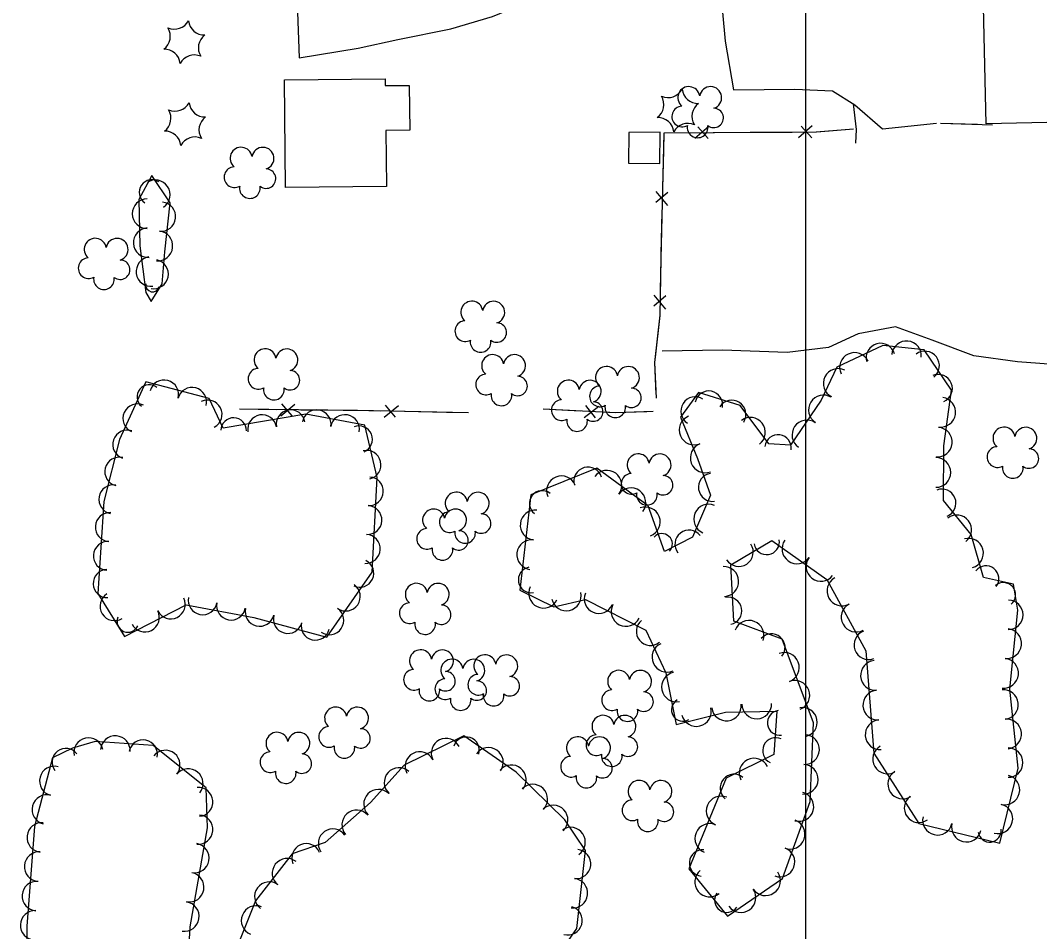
# Model space of a CAD drawing. Extents: x 591954 to 597000, y 198576 to 213500.
# Drawn here: x 594288.8 to 594562.9, y 207051.9 to 207296.9 of the extents above; entities that cross this region are included whole.
import ezdxf

# ---------------------------------------------------------------- set-up
doc = ezdxf.new("R2010")
doc.units = 0
for name, color, linetype in [('Level 10', 7, 'Continuous'), ('Level 12', 7, 'Continuous'), ('Level 15', 7, 'Continuous'), ('Level 17', 7, 'Continuous'), ('Level 18', 7, 'Continuous')]:
    doc.layers.add(name, color=color, linetype=linetype)

msp = doc.modelspace()

# ---------------------------------------------------------------- linework, layer by layer
at = {"layer": 'Level 10'}
msp.add_line((594500, 206500), (594500, 208000), dxfattribs=at)
at = {"layer": 'Level 12'}
for points in [[(594548.5, 207269.13), (594546.68, 207351.91), (594587.54, 207352.8), (594589.35, 207270.02), (594548.5, 207269.13)], [(594387.31, 207252.28), (594360.15, 207251.96), (594359.8, 207280.92), (594386.89, 207281.25), (594386.91, 207279.39), (594393.37, 207279.46), (594393.52, 207267.42), (594387.13, 207267.35), (594387.31, 207252.28)]]:
    msp.add_lwpolyline(points, dxfattribs=at)
at = {"layer": 'Level 15'}
for p, q in [((594473.91, 207268.43), (594470.21, 207265.17)), ((594473.76, 207265.19), (594470.95, 207268.35)), ((594501.77, 207268.58), (594498.07, 207265.32)), ((594501.62, 207265.34), (594498.81, 207268.5)), ((594462.94, 207250.67), (594459.7, 207247.95)), ((594459.71, 207250.92), (594462.86, 207247.12)), ((594459.13, 207223.05), (594462.32, 207219.28)), ((594462.37, 207222.83), (594459.16, 207220.08)), ((594358.82, 207190.57), (594362.58, 207193.76)), ((594359.03, 207193.8), (594361.79, 207190.6)), ((594386.67, 207190.19), (594390.45, 207193.35)), ((594386.9, 207193.42), (594389.63, 207190.2)), ((594440.44, 207190.17), (594444.33, 207193.21)), ((594440.78, 207193.4), (594443.4, 207190.08))]:
    msp.add_line(p, q, dxfattribs=at)
for points in [[(594536.24, 207269.31), (594550.22, 207268.87)], [(594536.24, 207269.31), (594546.19, 207269)], [(594512.86, 207267.71), (594502.78, 207266.85), (594461.82, 207266.63), (594461.02, 207232.91), (594460.79, 207217.68), (594459.36, 207204.9), (594459.75, 207195.36)], [(594468.5, 207266.66), (594461.82, 207266.63), (594461.71, 207261.99)], [(594485.04, 207266.75), (594475.08, 207266.7)], [(594496.36, 207266.81), (594485.04, 207266.75)], [(594512.86, 207267.71), (594502.94, 207266.86)], [(594461.71, 207261.99), (594461.47, 207252.04)], [(594461.32, 207245.46), (594461.05, 207234.14)], [(594461.05, 207234.14), (594461.02, 207232.91), (594460.89, 207224.18)], [(594460.78, 207217.6), (594459.52, 207206.35)], [(594459.52, 207206.35), (594459.36, 207204.9), (594459.71, 207196.41)], [(594347.73, 207192.43), (594379.45, 207192.07), (594409.3, 207191.48)], [(594347.73, 207192.43), (594357.68, 207192.32)], [(594364.27, 207192.24), (594375.58, 207192.11)], [(594375.58, 207192.11), (594379.45, 207192.07), (594385.54, 207191.95)], [(594429.43, 207192.51), (594448.75, 207191.47), (594458.95, 207191.82)], [(594429.43, 207192.51), (594439.37, 207191.97)], [(594392.12, 207191.82), (594403.44, 207191.59)], [(594403.44, 207191.59), (594409.3, 207191.48)], [(594445.95, 207191.62), (594448.75, 207191.47), (594457.26, 207191.76)], [(594457.26, 207191.76), (594458.95, 207191.82)]]:
    msp.add_lwpolyline(points, dxfattribs=at)
at = {"layer": 'Level 17'}
for points in [[(594401.85, 207313), (594401.47, 207307.54), (594397.27, 207304.11), (594383.43, 207301.76), (594372.44, 207300.21), (594363.35, 207299.16), (594363.82, 207286.88), (594379.63, 207289.49), (594390.27, 207291.76), (594404.6, 207294.69), (594415.73, 207297.96), (594424.56, 207301.57), (594436.62, 207307.91), (594447.03, 207314.45), (594455.53, 207320.01), (594462.9, 207325.24), (594467.69, 207328.84), (594479.57, 207338.27), (594487.24, 207345.25)], [(594487.24, 207345.25), (594490.45, 207342.06), (594494.23, 207337.26), (594498.72, 207328.6), (594502.92, 207319.41), (594487.31, 207318.4), (594476.66, 207315.65), (594476.89, 207307.05), (594478.32, 207291.33), (594480.61, 207278.25), (594497.09, 207278.48), (594507.17, 207278.02), (594513.23, 207274.19), (594520.64, 207267.82), (594535.16, 207269.33)], [(594512.77, 207274.48), (594513.56, 207267.64), (594513.42, 207263.9)], [(594645.31, 207269.58), (594644.9, 207245.88), (594630.76, 207243.54), (594625.08, 207240.31), (594623.43, 207205.54), (594608.55, 207204.93), (594590.28, 207204.14), (594572.5, 207203.93), (594556.93, 207205.11), (594545.16, 207206.7), (594533.96, 207210.9), (594524.17, 207214.54), (594514.07, 207212.68), (594506.13, 207208.94), (594495.03, 207207.63), (594477.61, 207208.24), (594461.36, 207208.02)], [(594452.41, 207266.8), (594452.33, 207258.56), (594460.78, 207258.48), (594460.86, 207266.84), (594452.41, 207266.8)]]:
    msp.add_lwpolyline(points, dxfattribs=at)
at = {"layer": 'Level 18'}
for points in [[(594329.1, 207247.84), (594324.14, 207255.19), (594320.71, 207248.75), (594320.9, 207236.3), (594322.59, 207223.75), (594323.97, 207221.32), (594326.95, 207226.06), (594327.7, 207234.71), (594329.1, 207247.84)], [(594554.85, 207117.08), (594557.03, 207138.3), (594555.85, 207145.32), (594547.83, 207147.07), (594544.5, 207158.68), (594537.04, 207167.78), (594537.15, 207182.48), (594539.24, 207197.51), (594531.81, 207208.36), (594520.74, 207209.46), (594508.39, 207203.69), (594504.18, 207194.76), (594495.94, 207182.74), (594490.11, 207183.07), (594482.33, 207193.34), (594471.17, 207196.89), (594466.29, 207190.19), (594470.91, 207179.15), (594474.38, 207169.29), (594469.54, 207157.92), (594462.01, 207154.07), (594457.65, 207166.39), (594443.79, 207176.52), (594426.05, 207169.31), (594423.1, 207143.67), (594432.26, 207139.22), (594440.81, 207141.19), (594457.03, 207132.9), (594462.35, 207121.49), (594465.18, 207107.56), (594478.42, 207110.86), (594492.19, 207111.13), (594491.44, 207099.46), (594478.62, 207093.12), (594468.57, 207068.75), (594479, 207055.99), (594493.74, 207066.16), (594501.17, 207086.83), (594502.07, 207108.06), (594493.65, 207130.48), (594480.65, 207135.35), (594479.82, 207150.53), (594490.89, 207157.02), (594505.68, 207146.53), (594516.13, 207127.35), (594518.29, 207099.88), (594530.38, 207080.91), (594552.21, 207075.65), (594557.1, 207095.8), (594554.85, 207117.08)], [(594384.8, 207174.01), (594381.41, 207188.09), (594365.56, 207191.04), (594343.34, 207187.26), (594339.58, 207195.22), (594322.52, 207199.74), (594315.5, 207184.26), (594311.28, 207167.51), (594309.63, 207142.79), (594316.81, 207131.24), (594333.4, 207139.75), (594351.56, 207136.33), (594371.2, 207131.02), (594383.37, 207148.58), (594384.8, 207174.01)], [(594440.74, 207073.72), (594435.26, 207081.97), (594422.14, 207094.77), (594408.05, 207104.56), (594392.06, 207096.62), (594382.92, 207086.6), (594370.73, 207075.81), (594361.93, 207072.79), (594352.06, 207060.1), (594342.96, 207037.47)], [(594333.62, 207036.91), (594334.44, 207053.12), (594339.16, 207079.78), (594338.73, 207090.53), (594324.55, 207101.95), (594308.92, 207103), (594302.82, 207101.22), (594297.41, 207098.61), (594292.59, 207080.13), (594290.55, 207053.31), (594290.49, 207033)], [(594422.82, 207030.33), (594438.45, 207052.74), (594440.74, 207073.72)]]:
    msp.add_lwpolyline(points, dxfattribs=at)
for centre, radius, start, end in [((594330.23, 207298.89), 4.3, 246.1113, 331.8762), ((594338.29, 207297.32), 4.3, 186.1113, 271.8762), ((594324.83, 207292.69), 4.3, 306.1113, 31.8762), ((594340.97, 207289.55), 4.3, 126.1113, 211.8762), ((594327.51, 207284.91), 4.3, 6.1113, 91.8762), ((594335.58, 207283.35), 4.3, 66.1113, 151.8762), ((594462.96, 207280.49), 4.3, 246.1113, 331.8762), ((594468.57, 207276.17), 2.97, 9.3237, 230.5575), ((594471.03, 207278.92), 4.3, 186.1113, 271.8762), ((594474.42, 207276.15), 2.97, 286.9745, 169.9477), ((594330.4, 207276.83), 4.3, 246.1113, 331.8762), ((594338.47, 207275.26), 4.3, 186.1113, 271.8762), ((594457.56, 207274.29), 4.3, 306.1113, 31.8762), ((594473.7, 207271.15), 4.3, 126.1113, 211.8762), ((594325, 207270.63), 4.3, 306.1113, 31.8762), ((594466.79, 207271.1), 2.78, 92.2946, 300.0675), ((594475.27, 207270.7), 2.61, 231.6797, 89.6123), ((594341.14, 207267.49), 4.3, 126.1113, 211.8762), ((594460.24, 207266.51), 4.3, 6.1113, 91.8762), ((594468.31, 207264.94), 4.3, 66.1113, 151.8762), ((594470.91, 207268.16), 2.78, 168.9716, 9.9826), ((594327.68, 207262.86), 4.3, 6.1113, 91.8762), ((594335.75, 207261.29), 4.3, 66.1113, 151.8762), ((594348.17, 207259.85), 2.97, 9.3237, 230.5575), ((594354.03, 207259.83), 2.97, 286.9745, 169.9477), ((594346.39, 207254.78), 2.78, 92.2946, 300.0675), ((594354.88, 207254.37), 2.61, 231.6797, 89.6123), ((594324.16, 207250.71), 3.38, 55.7373, 235.722), ((594325.1, 207250.04), 3.98, 304.0375, 124.0221), ((594350.52, 207251.84), 2.78, 168.9716, 9.9826), ((594322.89, 207244.95), 3.97, 90.2605, 270.2452), ((594326.64, 207244.15), 3.93, 263.9113, 83.896), ((594323.16, 207237.15), 3.97, 93.6695, 273.6542), ((594325.8, 207236.27), 3.98, 264.2842, 84.2688), ((594308.95, 207235.36), 2.97, 9.3237, 230.5575), ((594314.81, 207235.34), 2.97, 286.9745, 169.9477), ((594307.17, 207230.29), 2.78, 92.2946, 300.0675), ((594323.93, 207229.39), 3.98, 97.6609, 277.6455), ((594315.66, 207229.88), 2.61, 231.6797, 89.6123), ((594324.71, 207228.69), 3.9, 258.6833, 78.668), ((594311.3, 207227.35), 2.78, 168.9716, 9.9826), ((594324.36, 207225.75), 1.81, 168.6822, 348.6669), ((594410.22, 207218.45), 2.97, 9.3237, 230.5575), ((594416.08, 207218.43), 2.97, 286.9745, 169.9477), ((594408.45, 207213.38), 2.78, 92.2946, 300.0675), ((594416.93, 207212.98), 2.61, 231.6797, 89.6123), ((594354.62, 207205.63), 2.97, 9.3237, 230.5575), ((594360.47, 207205.61), 2.97, 286.9745, 169.9477), ((594412.57, 207210.45), 2.78, 168.9716, 9.9826), ((594520.12, 207206.23), 3.87, 15.1616, 195.1463), ((594527.1, 207206.72), 4, 354.3448, 174.3295), ((594415.82, 207204.09), 2.97, 9.3237, 230.5575), ((594421.68, 207204.07), 2.97, 286.9745, 169.9477), ((594513.12, 207203.59), 4, 25.0635, 205.0482), ((594532.03, 207204.06), 3.91, 307.3333, 127.3179), ((594352.84, 207200.56), 2.78, 92.2946, 300.0675), ((594446.44, 207200.9), 2.97, 9.3237, 230.5575), ((594452.29, 207200.88), 2.97, 286.9745, 169.9477), ((594508.71, 207199.31), 3.97, 63.6136, 243.5983), ((594327.47, 207196.33), 3.89, 345.1778, 165.1625), ((594361.33, 207200.16), 2.61, 231.6797, 89.6123), ((594414.04, 207199.01), 2.78, 92.2946, 300.0675), ((594422.53, 207198.61), 2.61, 231.6797, 89.6123), ((594436.17, 207197.2), 2.97, 9.3237, 230.5575), ((594442.02, 207197.18), 2.97, 286.9745, 169.9477), ((594535.65, 207197.95), 3.78, 292.4554, 112.4401), ((594323.45, 207195.68), 3.27, 50.1168, 230.1015), ((594334.98, 207194.34), 3.89, 345.1831, 165.1677), ((594356.97, 207197.63), 2.78, 168.9716, 9.9826), ((594444.66, 207195.82), 2.78, 92.2946, 300.0675), ((594453.15, 207195.42), 2.61, 231.6797, 89.6123), ((594339.22, 207190.99), 3.83, 297.1614, 117.1461), ((594418.17, 207196.08), 2.78, 168.9716, 9.9826), ((594434.39, 207192.13), 2.78, 92.2946, 300.0675), ((594470.29, 207191.84), 3.87, 57.5297, 237.5143), ((594473.93, 207193.54), 3.73, 348.6691, 168.6538), ((594480.1, 207190.98), 3.82, 327.3735, 147.3582), ((594504.74, 207192.18), 3.99, 58.003, 237.9877), ((594536.29, 207191.54), 4, 262.0873, 82.072), ((594320.29, 207189.89), 3.89, 65.6119, 245.5966), ((594361.5, 207188.28), 3.89, 9.6553, 189.64), ((594368.49, 207188.33), 3.87, 350.9469, 170.9316), ((594442.87, 207191.73), 2.61, 231.6797, 89.6123), ((594448.79, 207192.89), 2.78, 168.9716, 9.9826), ((594346.17, 207186.61), 3.45, 358.7133, 178.6979), ((594353.83, 207186.98), 3.89, 9.6566, 189.6413), ((594376.08, 207187.01), 3.89, 349.4681, 169.4528), ((594438.51, 207189.19), 2.78, 168.9716, 9.9826), ((594469.98, 207186.78), 4, 112.7152, 292.6998), ((594485.14, 207186.16), 4, 307.1656, 127.1503), ((594500.32, 207185.43), 4, 55.5903, 235.575), ((594317.53, 207182.88), 3.87, 71.6265, 251.6112), ((594379.88, 207184.27), 3.59, 291.9797, 111.9644), ((594535.39, 207183.5), 3.99, 265.0401, 85.0248), ((594553.32, 207184.57), 2.97, 9.3237, 230.5575), ((594559.18, 207184.55), 2.97, 286.9745, 169.9477), ((594492.54, 207181.91), 3.58, 352.6, 172.5847), ((594381.89, 207177.4), 3.89, 283.5541, 103.5388), ((594472.97, 207179.29), 4, 110.8254, 290.8101), ((594551.54, 207179.5), 2.78, 92.2946, 300.0675), ((594560.03, 207179.1), 2.61, 231.6797, 89.6123), ((594315.41, 207175.58), 3.89, 75.8695, 255.8542), ((594454.96, 207177.38), 2.97, 9.3237, 230.5575), ((594460.81, 207177.36), 2.97, 286.9745, 169.9477), ((594535, 207175.36), 4, 269.6136, 89.5983), ((594441.44, 207173), 3.8, 16.155, 196.1397), ((594446.53, 207171.92), 4, 323.8428, 143.8275), ((594555.67, 207176.56), 2.78, 168.9716, 9.9826), ((594382.58, 207170.28), 3.84, 266.7935, 86.7782), ((594434.32, 207170.41), 4, 22.1271, 202.1117), ((594453.18, 207172.31), 2.78, 92.2946, 300.0675), ((594461.66, 207171.91), 2.61, 231.6797, 89.6123), ((594474.95, 207171.36), 3.79, 98.4041, 278.3888), ((594313.78, 207168.13), 3.87, 79.6234, 259.6081), ((594406.04, 207167.09), 2.97, 9.3237, 230.5575), ((594411.9, 207167.07), 2.97, 286.9745, 169.9477), ((594429.14, 207167.02), 3.44, 52.1049, 232.0896), ((594452.99, 207167.2), 4, 323.8428, 143.8275), ((594536.63, 207167.12), 3.76, 291.7059, 111.6906), ((594457.3, 207169.37), 2.78, 168.9716, 9.9826), ((594312.86, 207160.67), 3.89, 86.1872, 266.1719), ((594382.12, 207162.57), 3.89, 266.7927, 86.7774), ((594399.95, 207162.56), 2.97, 9.3237, 230.5575), ((594404.27, 207162.01), 2.78, 92.2946, 300.0675), ((594405.81, 207162.54), 2.97, 286.9745, 169.9477), ((594427.23, 207161.2), 4, 83.4452, 263.4298), ((594456.89, 207162.08), 3.98, 290.5131, 110.4978), ((594473.9, 207162.82), 4, 66.9502, 246.9349), ((594412.75, 207161.61), 2.61, 231.6797, 89.6123), ((594540.61, 207159.93), 3.97, 307.4299, 127.4145), ((594398.17, 207157.49), 2.78, 92.2946, 300.0675), ((594406.66, 207157.09), 2.61, 231.6797, 89.6123), ((594408.39, 207159.08), 2.78, 168.9716, 9.9826), ((594468.63, 207156.05), 3.81, 37.8767, 217.8614), ((594312.34, 207152.92), 3.89, 86.1872, 266.1719), ((594381.68, 207154.8), 3.89, 266.7927, 86.7774), ((594426.31, 207153.26), 4, 83.4443, 263.429), ((594461.33, 207156.09), 2.81, 317.6792, 137.6639), ((594489.49, 207156.67), 3.42, 188.8015, 8.7862), ((594497.62, 207154.82), 4, 144.6482, 324.6329), ((594543.77, 207153.62), 4, 286.0062, 105.9909), ((594402.3, 207154.56), 2.78, 168.9716, 9.9826), ((594482, 207153.97), 3.89, 212.9979, 32.9826), ((594380.08, 207148.28), 3.77, 244.1906, 64.1753), ((594504.08, 207150.04), 3.97, 142.6556, 322.6403), ((594312.18, 207145.48), 3.78, 92.2974, 272.282), ((594426.16, 207146.46), 3.44, 100.1993, 280.184), ((594477.97, 207146.03), 4, 273.1116, 93.0963), ((594548.48, 207146.8), 3.45, 321.8593, 141.844), ((594395.3, 207142.58), 2.97, 9.3237, 230.5575), ((594401.15, 207142.56), 2.97, 286.9745, 169.9477), ((594509.73, 207143.47), 4, 118.5981, 298.5828), ((594553.11, 207142.43), 3.32, 310.0752, 130.0599), ((594314.14, 207139.39), 3.89, 121.8904, 301.8751), ((594376.33, 207141.99), 3.89, 235.2934, 55.2781), ((594429.51, 207142.88), 4, 154.0546, 334.0392), ((594435.62, 207142.16), 3.99, 192.6471, 12.6317), ((594444.37, 207141.35), 3.91, 156.9795, 336.9641), ((594329.27, 207139.83), 3.86, 206.0918, 26.0765), ((594337.83, 207140.99), 3.89, 169.3409, 349.3256), ((594345.46, 207139.55), 3.89, 169.3323, 349.317), ((594393.52, 207137.51), 2.78, 92.2946, 300.0675), ((594479.13, 207138.15), 3.68, 281.5707, 101.5554), ((594513.55, 207136.45), 4, 118.5952, 298.5799), ((594554.46, 207137.07), 3.97, 269.4225, 89.4072), ((594322.3, 207136.35), 3.89, 207.1693, 27.154), ((594353.16, 207137.89), 3.89, 166.4221, 346.4068), ((594371.9, 207135.6), 3.89, 235.2915, 55.2762), ((594402, 207137.1), 2.61, 231.6797, 89.6123), ((594451.68, 207137.98), 4, 152.9139, 332.8986), ((594317.71, 207135.28), 2.89, 156.989, 336.9737), ((594360.74, 207135.95), 3.89, 164.8792, 344.8639), ((594368.12, 207134.05), 3.8, 166.8276, 346.8123), ((594397.64, 207134.57), 2.78, 168.9716, 9.9826), ((594458.23, 207132.63), 3.79, 129.4767, 309.4614), ((594484.77, 207131.57), 4, 339.5036, 159.4883), ((594490.79, 207128.31), 3.65, 319.6225, 139.6072), ((594516.91, 207128.97), 3.92, 110.2968, 290.2815), ((594554.01, 207129.32), 4, 264.1367, 84.1213), ((594462.66, 207125.67), 3.99, 114.4552, 294.4399), ((594396.44, 207124.68), 2.97, 9.3237, 230.5575), ((594402.3, 207124.66), 2.97, 286.9745, 169.9477), ((594413.72, 207123.34), 2.97, 9.3237, 230.5575), ((594419.58, 207123.32), 2.97, 286.9745, 169.9477), ((594494.25, 207122.92), 4, 290.5956, 110.5803), ((594404.86, 207122.16), 2.97, 9.3237, 230.5575), ((594410.72, 207122.14), 2.97, 286.9745, 169.9477), ((594518.75, 207120.76), 4, 94.5047, 274.4894), ((594553.19, 207121.36), 4, 264.1288, 84.1135), ((594394.66, 207119.61), 2.78, 92.2946, 300.0675), ((594403.15, 207119.21), 2.61, 231.6797, 89.6123), ((594411.94, 207118.27), 2.78, 92.2946, 300.0675), ((594449.7, 207119.18), 2.97, 9.3237, 230.5575), ((594455.56, 207119.16), 2.97, 286.9745, 169.9477), ((594465.26, 207117.67), 4, 101.4834, 281.4681), ((594403.08, 207117.08), 2.78, 92.2946, 300.0675), ((594411.57, 207116.68), 2.61, 231.6797, 89.6123), ((594420.43, 207117.86), 2.61, 231.6797, 89.6123), ((594497.07, 207115.43), 4, 290.5956, 110.5803), ((594398.79, 207116.68), 2.78, 168.9716, 9.9826), ((594416.07, 207115.33), 2.78, 168.9716, 9.9826), ((594447.92, 207114.11), 2.78, 92.2946, 300.0675), ((594456.41, 207113.71), 2.61, 231.6797, 89.6123), ((594519.38, 207112.79), 4, 94.5047, 274.4894), ((594553.21, 207112.93), 3.95, 276.0478, 96.0324), ((594407.21, 207114.15), 2.78, 168.9716, 9.9826), ((594466.99, 207111.54), 3.08, 121.4223, 301.4069), ((594478.68, 207112.54), 3.97, 186.8224, 6.8071), ((594486.83, 207113.12), 4, 181.0968, 1.0815), ((594373.6, 207109.29), 2.97, 9.3237, 230.5575), ((594379.45, 207109.27), 2.97, 286.9745, 169.9477), ((594445.49, 207107.08), 2.97, 9.3237, 230.5575), ((594451.35, 207107.06), 2.97, 286.9745, 169.9477), ((594452.05, 207111.18), 2.78, 168.9716, 9.9826), ((594470.59, 207111.07), 4, 194.0265, 14.0112), ((594493.05, 207108.02), 3.34, 97.7331, 277.7178), ((594499.17, 207108.19), 3.92, 281.0224, 101.007), ((594371.82, 207104.22), 2.78, 92.2946, 300.0675), ((594520, 207104.82), 4, 94.5047, 274.4894), ((594554.02, 207105.02), 4, 276.0519, 96.0366), ((594314.36, 207100.55), 3.97, 356.1629, 176.1476), ((594357.83, 207102.51), 2.97, 9.3237, 230.5575), ((594363.68, 207102.49), 2.97, 286.9745, 169.9477), ((594380.3, 207103.82), 2.61, 231.6797, 89.6123), ((594408.71, 207100.69), 3.52, 342.5443, 162.5289), ((594438.66, 207101.29), 2.97, 9.3237, 230.5575), ((594443.72, 207102.01), 2.78, 92.2946, 300.0675), ((594444.52, 207101.27), 2.97, 286.9745, 169.9477), ((594452.2, 207101.6), 2.61, 231.6797, 89.6123), ((594499.67, 207100.82), 4, 267.5782, 87.5629), ((594307.12, 207100.04), 3.93, 12.2158, 192.2005), ((594321.81, 207099.6), 3.84, 348.2315, 168.2161), ((594375.94, 207101.29), 2.78, 168.9716, 9.9826), ((594403.27, 207099.87), 3.97, 26.389, 206.3736), ((594491.92, 207100.53), 3.5, 64.7125, 244.6971), ((594521.99, 207098.27), 3.96, 119.8352, 299.8198), ((594301.05, 207097.44), 3.71, 37.1372, 217.1219), ((594327.78, 207096.67), 3.97, 321.1824, 141.167), ((594356.05, 207097.44), 2.78, 92.2946, 300.0675), ((594364.53, 207097.04), 2.61, 231.6797, 89.6123), ((594396.23, 207096.3), 3.96, 27.5206, 207.5053), ((594414.7, 207097.41), 3.97, 325.2519, 145.2365), ((594436.89, 207096.22), 2.78, 92.2946, 300.0675), ((594447.84, 207099.07), 2.78, 168.9716, 9.9826), ((594554.45, 207097.32), 3.95, 269.9206, 89.9053), ((594297.94, 207092.38), 3.97, 75.3753, 255.3599), ((594420.85, 207092.72), 3.96, 320.0826, 140.0673), ((594445.37, 207095.81), 2.61, 231.6797, 89.6123), ((594486.11, 207094.49), 4, 26.3452, 206.3299), ((594499.33, 207092.83), 4, 267.5779, 87.5625), ((594333.97, 207091.69), 3.97, 321.1869, 141.1716), ((594360.17, 207094.5), 2.78, 168.9716, 9.9826), ((594390.62, 207091.97), 3.97, 47.6438, 227.6285), ((594441.01, 207093.28), 2.78, 168.9716, 9.9826), ((594480.74, 207090.45), 3.75, 50.565, 230.5497), ((594526.08, 207091.56), 4, 122.5173, 302.502), ((594553.54, 207089.98), 4, 256.3745, 76.3592), ((594336.67, 207086.76), 3.9, 274.8415, 94.8262), ((594426.61, 207087.51), 3.97, 315.706, 135.6907), ((594455.19, 207089.56), 2.97, 9.3237, 230.5575), ((594461.04, 207089.54), 2.97, 286.9745, 169.9477), ((594295.93, 207084.69), 3.97, 75.3734, 255.3581), ((594385.11, 207086.14), 3.97, 45.5232, 225.5079), ((594477.25, 207084.31), 4, 67.5956, 247.5802), ((594498.18, 207085.49), 3.97, 254.3907, 74.3754), ((594530.42, 207085.11), 3.91, 126.1019, 306.0866), ((594432.08, 207081.91), 3.96, 312.8631, 132.8478), ((594453.41, 207084.49), 2.78, 92.2946, 300.0675), ((594461.89, 207084.09), 2.61, 231.6797, 89.6123), ((594551.65, 207082.21), 4, 256.3729, 76.3575), ((594336.63, 207079.29), 3.95, 265.0285, 85.0132), ((594379.25, 207080.58), 3.97, 41.5394, 221.5241), ((594535.44, 207081.84), 4, 166.4685, 346.4531), ((594294.56, 207077.21), 3.97, 84.0153, 264), ((594436.76, 207075.95), 3.97, 303.6018, 123.5864), ((594457.53, 207081.56), 2.78, 168.9716, 9.9826), ((594474.2, 207076.92), 4, 67.5862, 247.5709), ((594495.79, 207078.06), 4, 250.2357, 70.2204), ((594543.22, 207079.97), 4, 166.4771, 346.4618), ((594372.85, 207075.59), 3.91, 34.8094, 214.7941), ((594549.46, 207079.02), 3.09, 187.7052, 7.6899), ((594335.6, 207071.63), 3.97, 259.9801, 79.9647), ((594365.69, 207071.63), 3.9, 23.105, 203.0897), ((594493.07, 207070.57), 3.99, 249.803, 69.7877), ((594293.86, 207069.36), 3.97, 85.6714, 265.6561), ((594360.5, 207067.56), 3.97, 52.1156, 232.1003), ((594438.27, 207070.04), 3.93, 263.7617, 83.7463), ((594472.23, 207070.31), 3.54, 84.2061, 264.1908), ((594334.22, 207063.8), 3.97, 259.9801, 79.9647), ((594437.39, 207062.19), 3.97, 263.7526, 83.7373), ((594474.17, 207065.2), 4, 129.2739, 309.2586), ((594489.18, 207065.55), 4, 214.6058, 34.5905), ((594293.26, 207061.43), 3.97, 85.6781, 265.6627), ((594355.75, 207061.28), 3.96, 53.8063, 233.791), ((594482.59, 207061.01), 4, 214.6058, 34.5905), ((594478.77, 207060.31), 3.29, 145.176, 325.1607), ((594332.92, 207055.92), 3.97, 261.2703, 81.255), ((594352.19, 207054.85), 3.97, 68.1219, 248.1066), ((594436.03, 207054.84), 3.87, 254.2975, 74.2821), ((594292.79, 207053.57), 3.97, 87.5545, 267.5391)]:
    msp.add_arc(centre, radius, start, end, dxfattribs=at)

doc.saveas('drawing.dxf')
